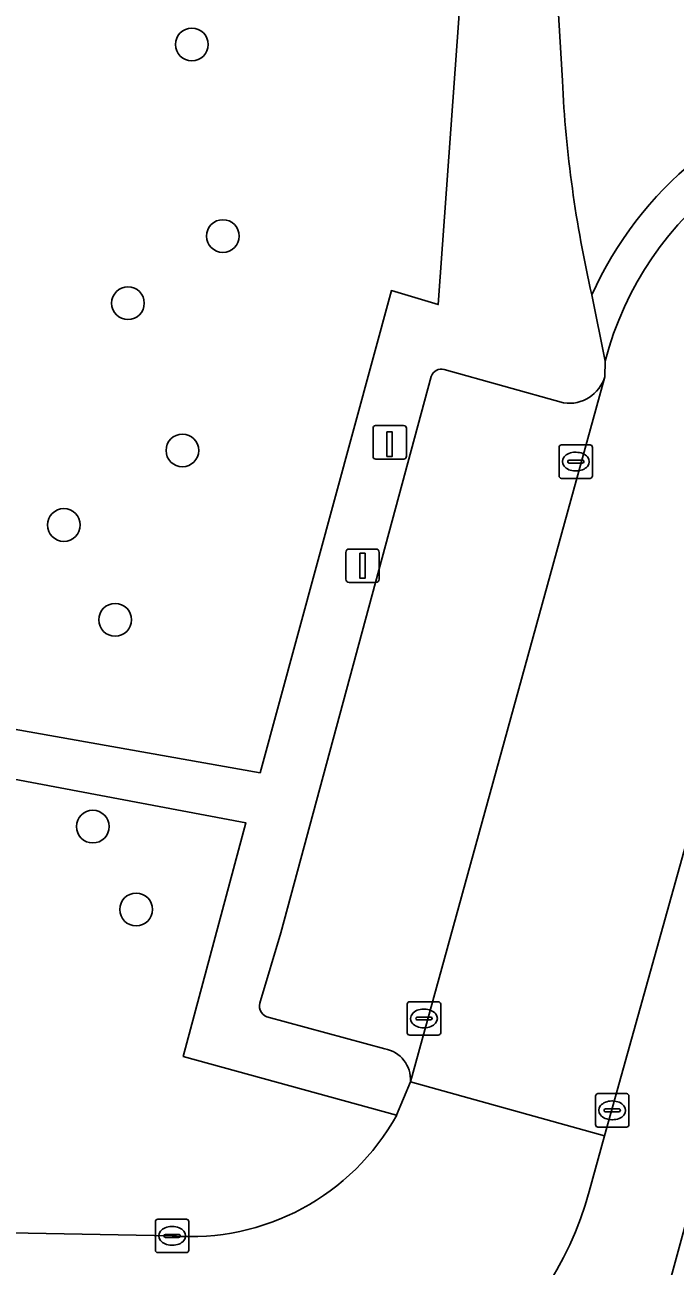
# Model space of a CAD drawing. Extents: x 161084 to 161928, y 385354 to 386522.
# Drawn here: x 161774.54 to 161793.98, y 385639.75 to 385676.85 of the extents above; entities that cross this region are included whole.
import ezdxf

# ---------------------------------------------------------------- set-up
doc = ezdxf.new("R2010")
doc.units = 0
for name, color, linetype in [('IMGEO_Boom', 7, 'Continuous'), ('IMGEO_Groenvoorziening', 7, 'Continuous'), ('IMGEO_Kolk', 7, 'Continuous'), ('IMGEO_Laadpaal', 7, 'Continuous'), ('IMGEO_Lichtmast', 7, 'Continuous'), ('IMGEO_Parkeervlak_open', 7, 'Continuous'), ('IMGEO_Rijbaan_lokaal_open', 7, 'Continuous'), ('IMGEO_Voetpad_open', 7, 'Continuous')]:
    doc.layers.add(name, color=color, linetype=linetype)

msp = doc.modelspace()

# ---------------------------------------------------------------- linework, layer by layer
at = {"layer": 'IMGEO_Boom'}
for centre in [(161779.529, 385676.264), (161780.457, 385670.538), (161777.62, 385668.532), (161779.246, 385664.132), (161775.704, 385661.904), (161777.236, 385659.071), (161776.568, 385652.89), (161777.864, 385650.415)]:
    msp.add_circle(centre, 0.489, dxfattribs=at)
at = {"layer": 'IMGEO_Groenvoorziening'}
for points in [[(161778.804, 385684.317), (161769.214, 385685.235), (161765.578, 385662.656), (161774.047, 385662.173), (161773.76, 385655.886), (161781.567, 385654.499), (161785.496, 385668.91), (161786.893, 385668.488), (161787.834, 385681.602), (161784.646, 385681.979), (161784.8, 385683.875), (161780.878, 385684.18), (161779.591, 385684.259)], [(161797.155, 385643.154), (161795.03, 385643.74), (161792.568, 385634.731), (161794.649, 385634.133), (161793.579, 385629.678), (161791.351, 385630.28), (161790.31, 385626.472), (161792.331, 385625.927), (161793.245, 385625.68), (161793.611, 385627.142), (161791.498, 385627.619), (161791.921, 385629.331), (161793.969, 385628.8), (161794.189, 385629.568), (161795.489, 385634.671), (161793.788, 385635.104), (161795.698, 385642.353), (161796.882, 385642.02)]]:
    msp.add_lwpolyline(points, close=True, dxfattribs=at)
for points in [[(161779.273, 385646.021), (161781.145, 385653), (161773.677, 385654.404), (161773.573, 385652.821), (161773.252, 385647.914), (161760.687, 385648.367), (161760.818, 385652.647)], [(161785.651, 385644.267), (161779.273, 385646.021)], [(161759.599, 385641.031), (161760.112, 385641.014), (161778.939, 385640.659)]]:
    msp.add_lwpolyline(points, dxfattribs=at)
msp.add_arc((161779.497, 385647.669), 7.032, 265.4526, 331.0674, dxfattribs=at)
at = {"layer": 'IMGEO_Kolk'}
for p, q in [((161790.504, 385663.372), (161790.504, 385664.224)), ((161790.579, 385664.298), (161791.431, 385664.298)), ((161791.505, 385664.224), (161791.505, 385663.372)), ((161790.992, 385664.078), (161791.017, 385664.078)), ((161790.763, 385663.792), (161790.763, 385663.804)), ((161791.201, 385663.755), (161790.803, 385663.755)), ((161790.806, 385663.841), (161791.204, 385663.841)), ((161791.015, 385663.518), (161790.99, 385663.518)), ((161791.247, 385663.804), (161791.247, 385663.792)), ((161791.431, 385663.298), (161790.579, 385663.298)), ((161785.967, 385646.731), (161785.967, 385647.583)), ((161786.042, 385647.657), (161786.894, 385647.657)), ((161786.968, 385647.583), (161786.968, 385646.731)), ((161786.226, 385647.151), (161786.226, 385647.163)), ((161786.269, 385647.2), (161786.667, 385647.2)), ((161786.455, 385647.437), (161786.48, 385647.437)), ((161786.71, 385647.163), (161786.71, 385647.151)), ((161786.664, 385647.114), (161786.266, 385647.114)), ((161786.478, 385646.877), (161786.453, 385646.877)), ((161786.894, 385646.657), (161786.042, 385646.657)), ((161791.594, 385643.985), (161791.594, 385644.837)), ((161791.669, 385644.911), (161792.521, 385644.911)), ((161792.082, 385644.691), (161792.107, 385644.691)), ((161792.595, 385644.837), (161792.595, 385643.985)), ((161791.853, 385644.405), (161791.853, 385644.417)), ((161792.291, 385644.368), (161791.893, 385644.368)), ((161791.896, 385644.454), (161792.294, 385644.454)), ((161792.337, 385644.417), (161792.337, 385644.405)), ((161792.521, 385643.911), (161791.669, 385643.911)), ((161792.105, 385644.131), (161792.08, 385644.131)), ((161778.438, 385640.233), (161778.438, 385641.085)), ((161778.513, 385641.159), (161779.365, 385641.159)), ((161778.926, 385640.939), (161778.951, 385640.939)), ((161779.439, 385641.085), (161779.439, 385640.233)), ((161778.697, 385640.653), (161778.697, 385640.665)), ((161779.135, 385640.616), (161778.737, 385640.616)), ((161778.74, 385640.702), (161779.138, 385640.702)), ((161779.181, 385640.665), (161779.181, 385640.653)), ((161779.365, 385640.159), (161778.513, 385640.159)), ((161778.949, 385640.379), (161778.924, 385640.379))]:
    msp.add_line(p, q, dxfattribs=at)
for points in [[(161790.504, 385663.372), (161790.504, 385664.224)], [(161790.579, 385664.298), (161791.431, 385664.298)], [(161791.505, 385664.224), (161791.505, 385663.372)], [(161791.431, 385663.298), (161790.579, 385663.298)], [(161785.967, 385646.731), (161785.967, 385647.583)], [(161786.042, 385647.657), (161786.894, 385647.657)], [(161786.968, 385647.583), (161786.968, 385646.731)], [(161786.894, 385646.657), (161786.042, 385646.657)], [(161791.594, 385643.985), (161791.594, 385644.837)], [(161791.669, 385644.911), (161792.521, 385644.911)], [(161792.595, 385644.837), (161792.595, 385643.985)], [(161792.521, 385643.911), (161791.669, 385643.911)], [(161778.438, 385640.233), (161778.438, 385641.085)], [(161778.513, 385641.159), (161779.365, 385641.159)], [(161779.439, 385641.085), (161779.439, 385640.233)], [(161779.365, 385640.159), (161778.513, 385640.159)]]:
    msp.add_lwpolyline(points, dxfattribs=at)
for centre, radius, start, end in [((161790.581, 385664.222), 0.0765, 91.552, 178.448), ((161790.581, 385664.222), 0.0765, 91.552, 178.448), ((161791.429, 385664.222), 0.0765, 1.552, 88.448), ((161791.429, 385664.222), 0.0765, 1.552, 88.448), ((161790.803, 385663.801), 0.0403, 85.8775, 175.7526), ((161790.8, 385663.791), 0.0366, 178.938, 274.7102), ((161791.204, 385663.798), 0.043, 264.8664, 352.4533), ((161791.208, 385663.803), 0.0386, 1.7309, 96.639), ((161790.581, 385663.374), 0.0765, 181.552, 268.448), ((161790.581, 385663.374), 0.0765, 181.552, 268.448), ((161791.429, 385663.374), 0.0765, 271.552, 358.448), ((161791.429, 385663.374), 0.0765, 271.552, 358.448), ((161786.044, 385647.581), 0.0765, 91.552, 178.448), ((161786.044, 385647.581), 0.0765, 91.552, 178.448), ((161786.892, 385647.581), 0.0765, 1.552, 88.448), ((161786.892, 385647.581), 0.0765, 1.552, 88.448), ((161786.266, 385647.16), 0.0403, 85.8775, 175.7526), ((161786.671, 385647.162), 0.0386, 1.7309, 96.639), ((161786.263, 385647.15), 0.0366, 178.938, 274.7102), ((161786.667, 385647.157), 0.043, 264.8664, 352.4533), ((161786.044, 385646.733), 0.0765, 181.552, 268.448), ((161786.044, 385646.733), 0.0765, 181.552, 268.448), ((161786.892, 385646.733), 0.0765, 271.552, 358.448), ((161786.892, 385646.733), 0.0765, 271.552, 358.448), ((161791.671, 385644.835), 0.0765, 91.552, 178.448), ((161791.671, 385644.835), 0.0765, 91.552, 178.448), ((161792.519, 385644.835), 0.0765, 1.552, 88.448), ((161792.519, 385644.835), 0.0765, 1.552, 88.448), ((161791.893, 385644.414), 0.0403, 85.8775, 175.7526), ((161791.89, 385644.404), 0.0366, 178.938, 274.7102), ((161792.294, 385644.411), 0.043, 264.8664, 352.4533), ((161792.298, 385644.416), 0.0386, 1.7309, 96.639), ((161791.671, 385643.987), 0.0765, 181.552, 268.448), ((161791.671, 385643.987), 0.0765, 181.552, 268.448), ((161792.519, 385643.987), 0.0765, 271.552, 358.448), ((161792.519, 385643.987), 0.0765, 271.552, 358.448), ((161778.515, 385641.083), 0.0765, 91.552, 178.448), ((161778.515, 385641.083), 0.0765, 91.552, 178.448), ((161779.363, 385641.083), 0.0765, 1.552, 88.448), ((161779.363, 385641.083), 0.0765, 1.552, 88.448), ((161778.737, 385640.662), 0.0403, 85.8775, 175.7526), ((161778.734, 385640.652), 0.0366, 178.938, 274.7102), ((161779.138, 385640.659), 0.043, 264.8664, 352.4533), ((161779.142, 385640.664), 0.0386, 1.7309, 96.639), ((161778.515, 385640.235), 0.0765, 181.552, 268.448), ((161778.515, 385640.235), 0.0765, 181.552, 268.448), ((161779.363, 385640.235), 0.0765, 271.552, 358.448), ((161779.363, 385640.235), 0.0765, 271.552, 358.448)]:
    msp.add_arc(centre, radius, start, end, dxfattribs=at)
for centre, major_axis, ratio, start_param, end_param in [((161790.991, 385663.798), (-0.387, 0.002), 0.722429, 4.712389, 7.853982), ((161791.016, 385663.798), (-0.39, 0.002), 0.717154, 1.570796, 4.712389), ((161786.454, 385647.157), (-0.387, 0.002), 0.722429, 4.712389, 7.853982), ((161786.479, 385647.157), (-0.39, 0.002), 0.717154, 1.570796, 4.712389), ((161792.081, 385644.411), (-0.387, 0.002), 0.722429, 4.712389, 7.853982), ((161792.106, 385644.411), (-0.39, 0.002), 0.717154, 1.570796, 4.712389), ((161778.925, 385640.659), (-0.387, 0.002), 0.722429, 4.712389, 7.853982), ((161778.95, 385640.659), (-0.39, 0.002), 0.717154, 1.570796, 4.712389)]:
    msp.add_ellipse(centre, major_axis=major_axis, ratio=ratio, start_param=start_param, end_param=end_param, dxfattribs=at)
at = {"layer": 'IMGEO_Laadpaal'}
for p, q in [((161784.944, 385664.789), (161784.944, 385663.948)), ((161784.944, 385664.789), (161784.944, 385663.948)), ((161785.86, 385664.873), (161785.019, 385664.873)), ((161785.86, 385664.873), (161785.019, 385664.873)), ((161785.944, 385663.957), (161785.944, 385664.798)), ((161785.944, 385663.957), (161785.944, 385664.798)), ((161785.028, 385663.873), (161785.869, 385663.873)), ((161785.028, 385663.873), (161785.869, 385663.873))]:
    msp.add_line(p, q, dxfattribs=at)
msp.add_lwpolyline([(161785.359, 385664.686), (161785.519, 385664.686), (161785.519, 385663.953), (161785.359, 385663.953), (161785.359, 385664.686)], dxfattribs=at)
for centre, start, end in [((161785.022, 385664.795), 92.4484, 184.2845), ((161785.022, 385664.795), 92.4484, 184.2845), ((161785.866, 385664.795), 2.4484, 94.2845), ((161785.866, 385664.795), 2.4484, 94.2845), ((161785.022, 385663.951), 182.4484, 274.2845), ((161785.022, 385663.951), 182.4484, 274.2845), ((161785.866, 385663.951), 272.4484, 4.2845), ((161785.866, 385663.951), 272.4484, 4.2845)]:
    msp.add_arc(centre, 0.0779, start, end, dxfattribs=at)
at = {"layer": 'IMGEO_Lichtmast'}
for p, q in [((161784.135, 385660.286), (161784.135, 385661.086)), ((161784.135, 385661.086), (161784.135, 385660.286)), ((161784.235, 385661.186), (161785.025, 385661.186)), ((161785.025, 385661.186), (161784.235, 385661.186)), ((161785.125, 385661.086), (161785.125, 385660.286)), ((161785.125, 385660.286), (161785.125, 385661.086)), ((161785.025, 385660.186), (161784.235, 385660.186)), ((161784.235, 385660.186), (161785.025, 385660.186))]:
    msp.add_line(p, q, dxfattribs=at)
msp.add_lwpolyline([(161784.555, 385661.061), (161784.705, 385661.061), (161784.705, 385660.311), (161784.555, 385660.311), (161784.555, 385661.061)], dxfattribs=at)
for centre, start, end in [((161784.235, 385661.086), 90, 180), ((161784.235, 385661.086), 90, 180), ((161785.025, 385661.086), 0, 90), ((161785.025, 385661.086), 360, 90), ((161784.235, 385660.286), 180, 270), ((161784.235, 385660.286), 180, 270), ((161785.025, 385660.286), 270, 0), ((161785.025, 385660.286), 270, 0)]:
    msp.add_arc(centre, 0.1, start, end, dxfattribs=at)
at = {"layer": 'IMGEO_Parkeervlak_open'}
for points in [[(161790.642, 385665.551), (161787.071, 385666.55)], [(161786.687, 385666.34), (161782.193, 385649.714), (161781.586, 385647.684)], [(161786.064, 385645.268), (161791.875, 385666.336)], [(161781.771, 385647.202), (161785.294, 385646.245)]]:
    msp.add_lwpolyline(points, dxfattribs=at)
for centre, radius, start, end in [((161786.989, 385666.244), 0.317, 74.9911, 162.3552), ((161790.802, 385666.661), 1.121, 261.808, 343.1585), ((161781.902, 385647.529), 0.352, 153.7797, 248.2157), ((161785.141, 385645.333), 0.925, 355.985, 80.5001)]:
    msp.add_arc(centre, radius, start, end, dxfattribs=at)
at = {"layer": 'IMGEO_Rijbaan_lokaal_open'}
for points in [[(161796.179, 385679.265), (161790.646, 385679.635), (161790.149, 385679.668), (161790.406, 385678.504), (161790.604, 385675.18)], [(161791.882, 385666.796), (161791.875, 385666.336), (161786.064, 385645.268), (161791.864, 385643.647), (161796.298, 385659.514), (161797.445, 385664.046)], [(161791.401, 385641.99), (161791.864, 385643.647), (161786.064, 385645.268), (161785.651, 385644.267)], [(161778.939, 385640.659), (161760.112, 385641.014), (161759.599, 385641.031), (161754.282, 385641.202), (161743.038, 385641.32), (161742.367, 385641.332)]]:
    msp.add_lwpolyline(points, dxfattribs=at)
for centre, radius, start, end in [((161827.27, 385676.962), 36.71, 182.783, 192.8775), ((161801.642, 385664.197), 11.144, 103.1174, 155.7137), ((161801.43, 385664.318), 9.864, 87.2856, 165.4499), ((161779.497, 385647.669), 7.032, 265.4526, 331.0674), ((161781.85, 385644.53), 9.883, 267.9951, 345.1066)]:
    msp.add_arc(centre, radius, start, end, dxfattribs=at)
at = {"layer": 'IMGEO_Voetpad_open'}
for points in [[(161787.834, 385681.602), (161786.893, 385668.488), (161785.496, 385668.91), (161781.567, 385654.499), (161773.76, 385655.886), (161773.677, 385654.404), (161781.145, 385653), (161779.273, 385646.021), (161785.651, 385644.267), (161786.064, 385645.268)], [(161790.604, 385675.18), (161790.406, 385678.504), (161790.149, 385679.668)], [(161791.484, 385668.781), (161791.882, 385666.796)], [(161791.875, 385666.336), (161791.882, 385666.796), (161791.484, 385668.781)], [(161787.071, 385666.55), (161790.642, 385665.551)], [(161781.586, 385647.684), (161782.193, 385649.714), (161786.687, 385666.34)], [(161797.445, 385664.046), (161796.298, 385659.514), (161791.864, 385643.647), (161791.401, 385641.99)], [(161792.568, 385634.731), (161795.03, 385643.74), (161795.455, 385645.294), (161796.193, 385647.993), (161797.575, 385652.798), (161797.499, 385652.827), (161800.27, 385662.971)], [(161785.294, 385646.245), (161781.771, 385647.202)]]:
    msp.add_lwpolyline(points, dxfattribs=at)
for centre, radius, start, end in [((161827.27, 385676.962), 36.71, 182.783, 192.8775), ((161801.642, 385664.197), 11.144, 103.1174, 155.7137), ((161801.43, 385664.318), 9.864, 87.2856, 165.4499), ((161786.989, 385666.244), 0.317, 74.9911, 162.3552), ((161790.802, 385666.661), 1.121, 261.808, 343.1585), ((161781.902, 385647.529), 0.352, 153.7797, 248.2157), ((161785.141, 385645.333), 0.925, 355.985, 80.5001), ((161781.85, 385644.53), 9.883, 267.9951, 345.1066)]:
    msp.add_arc(centre, radius, start, end, dxfattribs=at)

doc.saveas('drawing.dxf')
